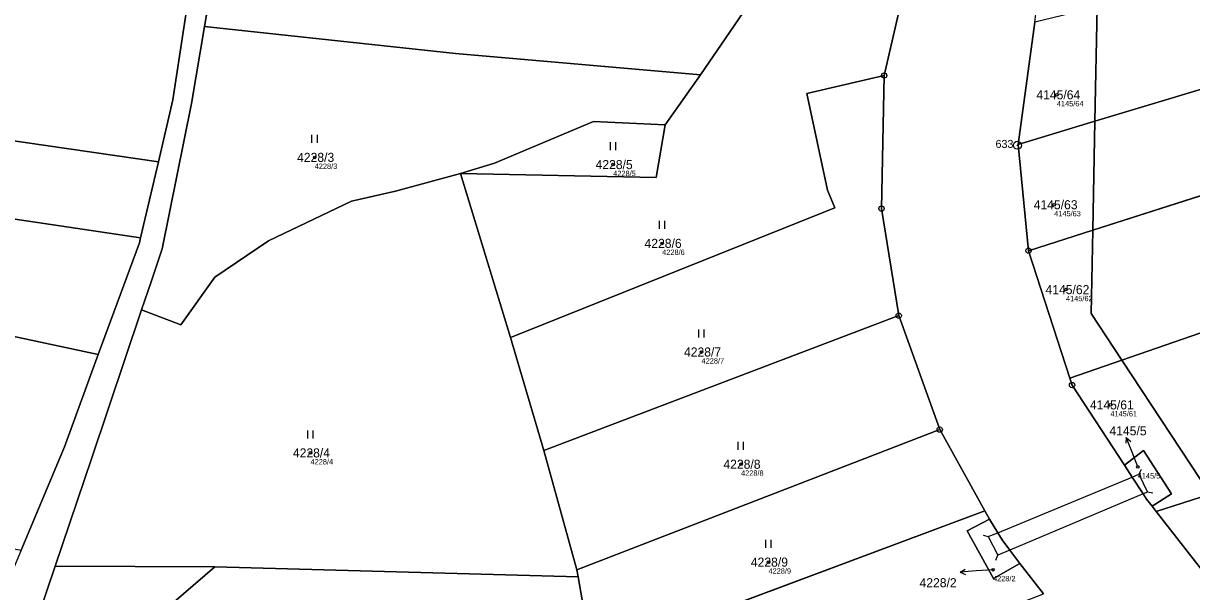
# Model space of a CAD drawing. Extents: x -739214 to -733252, y -1147612 to -1142842.
# Drawn here: x -736765.3 to -736546.4, y -1146556 to -1146449.4 of the extents above; entities that cross this region are included whole.
import ezdxf

# ---------------------------------------------------------------- set-up
doc = ezdxf.new("R2010")
doc.units = 0
for name, color, linetype in [('Definiční body', 7, 'Continuous'), ('Hranice parcel', 7, 'Continuous'), ('Parcelní čísla', 7, 'Continuous'), ('Polygon parcely', 7, 'Continuous'), ('Pop  PČ popisy', 7, 'Continuous'), ('Vnitřní kresba', 7, 'Continuous'), ('Značky bodu BP', 7, 'Continuous'), ('Značky kultur', 7, 'Continuous')]:
    doc.layers.add(name, color=color, linetype=linetype)

msp = doc.modelspace()

# ---------------------------------------------------------------- linework, layer by layer
at = {"layer": 'Definiční body'}
for centre in [(-736571.63, -1146462.83), (-736710.67, -1146474.56), (-736654.74, -1146475.91), (-736572.13, -1146483.44), (-736645.57, -1146490.68), (-736569.92, -1146499.35), (-736638.19, -1146511.04), (-736561.6, -1146520.95), (-736711.45, -1146529.95), (-736630.8, -1146532.07), (-736556.48, -1146532.58), (-736625.66, -1146550.42), (-736583.59, -1146551.84)]:
    msp.add_circle(centre, 0.25, dxfattribs=at)
at = {"layer": 'Hranice parcel'}
for p, q in [((-736728.48, -1146433.58), (-736731.3, -1146450.02)), ((-736603.99, -1146459.21), (-736598.2, -1146434.04)), ((-736564.51, -1146467.8), (-736564.09, -1146446.39)), ((-736575.77, -1146449.23), (-736578.88, -1146472.12)), ((-736504.17, -1146449.66), (-736564.51, -1146467.8)), ((-736645, -1146468.49), (-736638.4, -1146459.09)), ((-736564.51, -1146467.8), (-736578.88, -1146472.12)), ((-736564.91, -1146488.21), (-736564.51, -1146467.8)), ((-736578.88, -1146472.12), (-736576.95, -1146492.05)), ((-736513.37, -1146471.75), (-736564.91, -1146488.21)), ((-736739.96, -1146475.41), (-736743.29, -1146489.65)), ((-736673.98, -1146508.32), (-736683.37, -1146477.55)), ((-736564.91, -1146488.21), (-736576.95, -1146492.05)), ((-736489.81, -1146488.44), (-736559.45, -1146512.58)), ((-736576.95, -1146492.05), (-736569.2, -1146515.96)), ((-736667.73, -1146529.51), (-736601.25, -1146504.22)), ((-736593.58, -1146525.58), (-736601.25, -1146504.22)), ((-736667.73, -1146529.51), (-736673.98, -1146508.32)), ((-736559.45, -1146512.58), (-736569.2, -1146515.96)), ((-736542.94, -1146537.7), (-736559.45, -1146512.58)), ((-736661.58, -1146551.89), (-736593.58, -1146525.58)), ((-736585.12, -1146540.83), (-736593.58, -1146525.58)), ((-736661.58, -1146551.89), (-736667.73, -1146529.51)), ((-736542.94, -1146537.7), (-736553, -1146540.95)), ((-736658.72, -1146568.3), (-736585.12, -1146540.83)), ((-736584.27, -1146542.36), (-736585.12, -1146540.83)), ((-736553.79, -1146539.94), (-736553, -1146540.95)), ((-736759.31, -1146551.18), (-736729.38, -1146551.28)), ((-736729.38, -1146551.28), (-736661.29, -1146553.19)), ((-736661.29, -1146553.19), (-736661.58, -1146551.89)), ((-736574.11, -1146556.35), (-736578.57, -1146550.68)), ((-736661.29, -1146553.19), (-736658.72, -1146568.3))]:
    msp.add_line(p, q, dxfattribs=at)
for points in [[(-736638.4, -1146459.09), (-736622.53, -1146435.86), (-736619.37, -1146426.87)], [(-736929.07, -1146436.23), (-736906.95, -1146445.79), (-736886.09, -1146451.88), (-736849.85, -1146459.44), (-736739.96, -1146475.41)], [(-736733.1, -1146436.71), (-736737.23, -1146463.75), (-736739.96, -1146475.41)], [(-736934.95, -1146449.65), (-736911.39, -1146458.87), (-736886.86, -1146465.76), (-736841.59, -1146474.99), (-736743.29, -1146489.65)], [(-736731.3, -1146450.02), (-736733.77, -1146464.43), (-736739.26, -1146491.69), (-736741.34, -1146497.89), (-736743.11, -1146503.16)], [(-736731.3, -1146450.02), (-736684.28, -1146455.12), (-736638.4, -1146459.09)], [(-736673.98, -1146508.32), (-736613.23, -1146484.04), (-736614.58, -1146480.68), (-736618.49, -1146462.56), (-736603.99, -1146459.21)], [(-736601.25, -1146504.22), (-736604.49, -1146484.15), (-736603.99, -1146459.21)], [(-736943.5, -1146468.43), (-736913.27, -1146480.33), (-736869.52, -1146491.75), (-736841.67, -1146496.39), (-736806.11, -1146501.06), (-736779.03, -1146505.6), (-736751.21, -1146511.49)], [(-736683.37, -1146477.55), (-736677, -1146475.65), (-736658.43, -1146467.81), (-736645, -1146468.49)], [(-736683.37, -1146477.55), (-736646.68, -1146478.33), (-736645, -1146468.49)], [(-736743.11, -1146503.16), (-736735.74, -1146505.92), (-736729.41, -1146497), (-736719.34, -1146490.17), (-736703.79, -1146482.79), (-736695.52, -1146480.89), (-736683.37, -1146477.55)], [(-736559.45, -1146512.58), (-736565.22, -1146503.8), (-736564.91, -1146488.21)], [(-736743.29, -1146489.65), (-736743.5, -1146490.55), (-736751.21, -1146511.49)], [(-736743.11, -1146503.16), (-736752.41, -1146530.86), (-736759.31, -1146551.18)], [(-736751.21, -1146511.49), (-736757.57, -1146528.78), (-736765.68, -1146548.17)], [(-736569.2, -1146515.96), (-736568.79, -1146517.23), (-736558.99, -1146532.24)], [(-736553.79, -1146539.94), (-736550.13, -1146537.59), (-736555.4, -1146529.5), (-736558.99, -1146532.24)], [(-736558.99, -1146532.24), (-736557.53, -1146534.47), (-736555.46, -1146537.65), (-736554.84, -1146538.6), (-736553.79, -1146539.94)], [(-736553, -1146540.95), (-736536.46, -1146562.1), (-736533.42, -1146566.09)], [(-736584.27, -1146542.36), (-736588.45, -1146544.55), (-736583.5, -1146553.48), (-736578.57, -1146550.68)], [(-736578.57, -1146550.68), (-736580.44, -1146548.18), (-736581.87, -1146546.27), (-736582.69, -1146544.93), (-736584.27, -1146542.36)], [(-736759.31, -1146551.18), (-736769.74, -1146581.87), (-736781.32, -1146630.98)], [(-736729.38, -1146551.28), (-736751.08, -1146569.97), (-736764.83, -1146632.5)]]:
    msp.add_lwpolyline(points, dxfattribs=at)
at = {"layer": 'Polygon parcely'}
for points in [[(-736743.41, -1146250.51), (-736741.88, -1146280.01), (-736741.22, -1146298.2), (-736740.27, -1146324.61), (-736738.54, -1146341.19), (-736734.57, -1146356.76), (-736732.82, -1146363.6), (-736731.68, -1146372.84), (-736730.27, -1146384.22), (-736730.55, -1146399.08), (-736730.52, -1146401.5), (-736730.51, -1146402.38), (-736732.52, -1146432.92), (-736733.1, -1146436.71), (-736737.23, -1146463.75), (-736739.96, -1146475.41), (-736743.29, -1146489.65), (-736743.5, -1146490.55), (-736751.21, -1146511.49), (-736757.57, -1146528.78), (-736765.68, -1146548.17), (-736768.92, -1146555.91), (-736770.76, -1146560.31)], [(-736536.46, -1146562.1), (-736553, -1146540.95), (-736553.79, -1146539.94), (-736554.84, -1146538.6), (-736555.46, -1146537.65), (-736557.53, -1146534.47), (-736558.99, -1146532.24), (-736568.79, -1146517.23), (-736569.2, -1146515.96), (-736576.95, -1146492.05), (-736578.88, -1146472.12), (-736575.77, -1146449.23), (-736575.56, -1146447.7), (-736564.21, -1146422.75), (-736550.9, -1146404.15), (-736536.1, -1146383.62), (-736526.17, -1146361.82), (-736523.59, -1146350.78), (-736520.8, -1146340.73), (-736520.8, -1146327.43), (-736521.22, -1146316.15), (-736521.59, -1146314.17), (-736525.19, -1146294.75)], [(-736741.34, -1146497.89), (-736739.26, -1146491.69), (-736733.77, -1146464.43), (-736731.3, -1146450.02), (-736728.48, -1146433.58), (-736726.49, -1146407.51), (-736726.11, -1146402.54), (-736726.11, -1146401.16), (-736726.09, -1146399.55), (-736726.08, -1146398.44), (-736726.06, -1146396.12), (-736726.03, -1146392.65), (-736725.95, -1146384.38), (-736728.96, -1146363.21), (-736734.82, -1146340.15), (-736735.65, -1146332.93), (-736736.67, -1146324.05), (-736737.1, -1146304.45)], [(-736598.2, -1146434.04), (-736603.99, -1146459.21), (-736604.49, -1146484.15), (-736601.25, -1146504.22), (-736593.58, -1146525.58), (-736585.12, -1146540.83), (-736584.27, -1146542.36), (-736582.69, -1146544.93), (-736581.87, -1146546.27), (-736580.44, -1146548.18), (-736578.57, -1146550.68), (-736574.11, -1146556.35)], [(-736769.74, -1146581.87), (-736759.31, -1146551.18), (-736752.41, -1146530.86), (-736743.11, -1146503.16), (-736741.34, -1146497.89)]]:
    msp.add_lwpolyline(points, dxfattribs=at)
for points in [[(-736886.09, -1146451.88), (-736849.85, -1146459.44), (-736739.96, -1146475.41), (-736737.23, -1146463.75), (-736733.1, -1146436.71), (-736776.45, -1146432.68), (-736796.99, -1146430.12), (-736852.62, -1146418.57), (-736876.29, -1146412.23), (-736890.39, -1146407.68), (-736907.67, -1146400.17), (-736929.07, -1146436.23), (-736906.95, -1146445.79)], [(-736726.49, -1146407.51), (-736728.48, -1146433.58), (-736731.3, -1146450.02), (-736684.28, -1146455.12), (-736638.4, -1146459.09), (-736622.53, -1146435.86), (-736619.37, -1146426.87), (-736639.63, -1146421.07), (-736644.66, -1146419.29)], [(-736598.2, -1146434.04), (-736610.54, -1146427.56), (-736617.77, -1146427), (-736619.37, -1146426.87), (-736622.53, -1146435.86), (-736638.4, -1146459.09), (-736645, -1146468.49), (-736646.68, -1146478.33), (-736683.37, -1146477.55), (-736673.98, -1146508.32), (-736613.23, -1146484.04), (-736614.58, -1146480.68), (-736618.49, -1146462.56), (-736603.99, -1146459.21)], [(-736496.91, -1146425.91), (-736564.09, -1146446.39), (-736564.51, -1146467.8), (-736504.17, -1146449.66)], [(-736886.86, -1146465.76), (-736841.59, -1146474.99), (-736743.29, -1146489.65), (-736739.96, -1146475.41), (-736849.85, -1146459.44), (-736886.09, -1146451.88), (-736906.95, -1146445.79), (-736929.07, -1146436.23), (-736934.95, -1146449.65), (-736911.39, -1146458.87)], [(-736578.88, -1146472.12), (-736564.51, -1146467.8), (-736564.09, -1146446.39), (-736575.77, -1146449.23)], [(-736806.11, -1146501.06), (-736779.03, -1146505.6), (-736751.21, -1146511.49), (-736743.5, -1146490.55), (-736743.29, -1146489.65), (-736841.59, -1146474.99), (-736886.86, -1146465.76), (-736911.39, -1146458.87), (-736934.95, -1146449.65), (-736943.5, -1146468.43), (-736913.27, -1146480.33), (-736869.52, -1146491.75), (-736841.67, -1146496.39)], [(-736743.11, -1146503.16), (-736735.74, -1146505.92), (-736729.41, -1146497), (-736719.34, -1146490.17), (-736703.79, -1146482.79), (-736695.52, -1146480.89), (-736683.37, -1146477.55), (-736677, -1146475.65), (-736658.43, -1146467.81), (-736645, -1146468.49), (-736638.4, -1146459.09), (-736684.28, -1146455.12), (-736731.3, -1146450.02), (-736733.77, -1146464.43), (-736739.26, -1146491.69), (-736741.34, -1146497.89)], [(-736564.51, -1146467.8), (-736564.91, -1146488.21), (-736513.37, -1146471.75), (-736510.3, -1146464.63), (-736504.17, -1146449.66)], [(-736604.49, -1146484.15), (-736603.99, -1146459.21), (-736618.49, -1146462.56), (-736614.58, -1146480.68), (-736613.23, -1146484.04), (-736673.98, -1146508.32), (-736667.73, -1146529.51), (-736601.25, -1146504.22)], [(-736887.43, -1146496.58), (-736885.88, -1146508.25), (-736890.65, -1146527.7), (-736871.54, -1146530.92), (-736831.64, -1146536.37), (-736811.36, -1146539.48), (-736765.68, -1146548.17), (-736757.57, -1146528.78), (-736751.21, -1146511.49), (-736779.03, -1146505.6), (-736806.11, -1146501.06), (-736841.67, -1146496.39), (-736869.52, -1146491.75), (-736913.27, -1146480.33), (-736943.5, -1146468.43), (-736961.72, -1146508.04), (-736941.15, -1146518.82), (-736935.82, -1146513.15), (-736928.82, -1146509.48), (-736918.82, -1146510.37), (-736896.59, -1146495.92)], [(-736646.68, -1146478.33), (-736645, -1146468.49), (-736658.43, -1146467.81), (-736677, -1146475.65), (-736683.37, -1146477.55)], [(-736576.95, -1146492.05), (-736564.91, -1146488.21), (-736564.51, -1146467.8), (-736578.88, -1146472.12)], [(-736564.91, -1146488.21), (-736565.22, -1146503.8), (-736559.45, -1146512.58), (-736489.81, -1146488.44), (-736496.81, -1146477.52), (-736513.37, -1146471.75)], [(-736752.41, -1146530.86), (-736759.31, -1146551.18), (-736729.38, -1146551.28), (-736661.29, -1146553.19), (-736661.58, -1146551.89), (-736667.73, -1146529.51), (-736673.98, -1146508.32), (-736683.37, -1146477.55), (-736695.52, -1146480.89), (-736703.79, -1146482.79), (-736719.34, -1146490.17), (-736729.41, -1146497), (-736735.74, -1146505.92), (-736743.11, -1146503.16)], [(-736564.91, -1146488.21), (-736576.95, -1146492.05), (-736569.2, -1146515.96), (-736559.45, -1146512.58), (-736565.22, -1146503.8)], [(-736559.45, -1146512.58), (-736542.94, -1146537.7), (-736489.9, -1146520.56), (-736490.14, -1146503.26), (-736489.81, -1146488.44)], [(-736601.25, -1146504.22), (-736667.73, -1146529.51), (-736661.58, -1146551.89), (-736593.58, -1146525.58)], [(-736569.2, -1146515.96), (-736568.79, -1146517.23), (-736558.99, -1146532.24), (-736555.4, -1146529.5), (-736550.13, -1146537.59), (-736553.79, -1146539.94), (-736553, -1146540.95), (-736542.94, -1146537.7), (-736559.45, -1146512.58)], [(-736593.58, -1146525.58), (-736661.58, -1146551.89), (-736661.29, -1146553.19), (-736658.72, -1146568.3), (-736585.12, -1146540.83)], [(-736554.84, -1146538.6), (-736553.79, -1146539.94), (-736550.13, -1146537.59), (-736555.4, -1146529.5), (-736558.99, -1146532.24), (-736557.53, -1146534.47), (-736555.46, -1146537.65)], [(-736536.46, -1146562.1), (-736533.42, -1146566.09), (-736525.83, -1146563.74), (-736542.94, -1146537.7), (-736553, -1146540.95)], [(-736585.12, -1146540.83), (-736658.72, -1146568.3), (-736657.71, -1146577.58), (-736658.16, -1146589.11), (-736574.11, -1146556.35), (-736578.57, -1146550.68), (-736583.5, -1146553.48), (-736588.45, -1146544.55), (-736584.27, -1146542.36)], [(-736582.69, -1146544.93), (-736584.27, -1146542.36), (-736588.45, -1146544.55), (-736583.5, -1146553.48), (-736578.57, -1146550.68), (-736580.44, -1146548.18), (-736581.87, -1146546.27)], [(-736769.74, -1146581.87), (-736781.32, -1146630.98), (-736764.83, -1146632.5), (-736751.08, -1146569.97), (-736729.38, -1146551.28), (-736759.31, -1146551.18)], [(-736751.08, -1146569.97), (-736764.83, -1146632.5), (-736690.49, -1146638.76), (-736650, -1146641.67), (-736650.47, -1146639.75), (-736656.03, -1146625.69), (-736659.39, -1146612.71), (-736659.28, -1146610.36), (-736658.16, -1146589.11), (-736657.71, -1146577.58), (-736658.72, -1146568.3), (-736661.29, -1146553.19), (-736729.38, -1146551.28)]]:
    msp.add_lwpolyline(points, close=True, dxfattribs=at)
at = {"layer": 'Pop  PČ popisy'}
for p, q in [((-736558.62, -1146527.04), (-736558.73, -1146528.15)), ((-736557.55, -1146529.84), (-736558.62, -1146527.04)), ((-736558.62, -1146527.04), (-736557.8, -1146527.79)), ((-736556.48, -1146532.58), (-736557.55, -1146529.84)), ((-736589.75, -1146552.29), (-736588.79, -1146551.72)), ((-736583.59, -1146551.84), (-736586.76, -1146552.08)), ((-736586.76, -1146552.08), (-736589.75, -1146552.29)), ((-736589.75, -1146552.29), (-736588.72, -1146552.72))]:
    msp.add_line(p, q, dxfattribs=at)
at = {"layer": 'Vnitřní kresba'}
for p, q in [((-736582.69, -1146544.93), (-736557.53, -1146534.47)), ((-736557.53, -1146534.47), (-736556.27, -1146533.95)), ((-736555.86, -1146533.04), (-736556.27, -1146533.95)), ((-736556.27, -1146533.95), (-736554.62, -1146537.29)), ((-736555.46, -1146537.65), (-736580.44, -1146548.18)), ((-736554.62, -1146537.29), (-736555.46, -1146537.65)), ((-736553.64, -1146537.5), (-736554.62, -1146537.29)), ((-736585.45, -1146545.38), (-736584.48, -1146545.62)), ((-736584.48, -1146545.62), (-736582.69, -1146544.93)), ((-736584.48, -1146545.62), (-736582.67, -1146549.12)), ((-736583.06, -1146550.04), (-736582.67, -1146549.12)), ((-736580.44, -1146548.18), (-736582.67, -1146549.12))]:
    msp.add_line(p, q, dxfattribs=at)
at = {"layer": 'Značky bodu BP'}
for centre, radius in [((-736603.99, -1146459.21), 0.5), ((-736603.99, -1146459.21), 0.0303), ((-736579.02, -1146472.29), 0.75), ((-736579.02, -1146472.29), 0.03), ((-736604.49, -1146484.15), 0.5), ((-736604.49, -1146484.15), 0.0303), ((-736576.95, -1146492.05), 0.5), ((-736576.95, -1146492.05), 0.0303), ((-736601.25, -1146504.22), 0.5), ((-736601.25, -1146504.22), 0.0303), ((-736568.79, -1146517.23), 0.5), ((-736568.79, -1146517.23), 0.0303), ((-736593.58, -1146525.58), 0.5), ((-736593.58, -1146525.58), 0.0303)]:
    msp.add_circle(centre, radius, dxfattribs=at)
at = {"layer": 'Značky kultur'}
for p, q in [((-736711.18, -1146471.86), (-736711.18, -1146470.36)), ((-736710.18, -1146471.86), (-736710.18, -1146470.36)), ((-736655.25, -1146473.21), (-736655.25, -1146471.71)), ((-736654.25, -1146473.21), (-736654.25, -1146471.71)), ((-736646.08, -1146487.98), (-736646.08, -1146486.48)), ((-736645.08, -1146487.98), (-736645.08, -1146486.48)), ((-736638.7, -1146508.34), (-736638.7, -1146506.84)), ((-736637.7, -1146508.34), (-736637.7, -1146506.84)), ((-736711.96, -1146527.25), (-736711.96, -1146525.75)), ((-736710.96, -1146527.25), (-736710.96, -1146525.75)), ((-736631.31, -1146529.37), (-736631.31, -1146527.87)), ((-736630.31, -1146529.37), (-736630.31, -1146527.87)), ((-736626.17, -1146547.72), (-736626.17, -1146546.22)), ((-736625.17, -1146547.72), (-736625.17, -1146546.22))]:
    msp.add_line(p, q, dxfattribs=at)

# ---------------------------------------------------------------- texts
at = {"layer": 'Definiční body'}
for s, p in [('4145/64', (-736571.63, -1146464.99)), ('4228/3', (-736710.67, -1146476.72)), ('4228/5', (-736654.74, -1146478.07)), ('4145/63', (-736572.13, -1146485.6)), ('4228/6', (-736645.57, -1146492.84)), ('4145/62', (-736569.92, -1146501.51)), ('4228/7', (-736638.19, -1146513.2)), ('4145/61', (-736561.6, -1146523.11)), ('4228/4', (-736711.45, -1146532.11)), ('4228/8', (-736630.8, -1146534.23)), ('4145/5', (-736556.48, -1146534.74)), ('4228/9', (-736625.66, -1146552.58)), ('4228/2', (-736583.59, -1146554))]:
    msp.add_text(s, height=1, dxfattribs=at).set_placement(p)
at = {"layer": 'Parcelní čísla'}
for s, p in [('4145/64', (-736575.47, -1146463.68)), ('4228/3', (-736713.97, -1146475.41)), ('4228/5', (-736658.05, -1146476.76)), ('4145/63', (-736575.97, -1146484.29)), ('4228/6', (-736648.88, -1146491.53)), ('4145/62', (-736573.76, -1146500.2)), ('4228/7', (-736641.49, -1146511.89)), ('4145/61', (-736565.44, -1146521.8)), ('4145/5', (-736561.78, -1146526.66)), ('4228/4', (-736714.76, -1146530.8)), ('4228/8', (-736634.1, -1146532.92)), ('4228/9', (-736628.96, -1146551.27)), ('4228/2', (-736597.36, -1146555.13))]:
    msp.add_text(s, height=1.7, dxfattribs=at).set_placement(p)
at = {"layer": 'Značky bodu BP'}
msp.add_text('633', height=1.5, dxfattribs=at).set_placement((-736583.12, -1146472.79))

doc.saveas('drawing.dxf')
